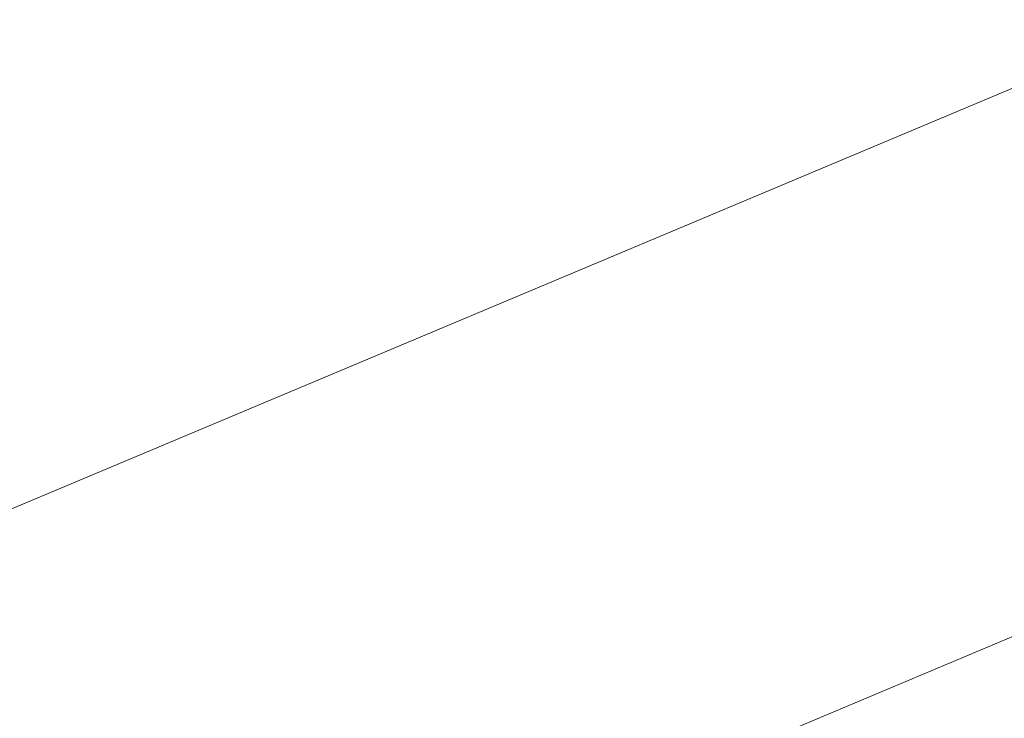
# Model space of a CAD drawing. Extents: x 1620613 to 1693141, y 557269 to 607790.
# Tile 345 of 656: x 1620816.38 to 1620818.53, y 607312.36 to 607313.89. Entities that reach past the tile are written whole.
import ezdxf

# ---------------------------------------------------------------- set-up
doc = ezdxf.new("R2010")
doc.units = 0
doc.header["$LTSCALE"] = 10
doc.header["$MEASUREMENT"] = 0
doc.linetypes.add('DGN Style 2', pattern=[7.346996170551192, 4.408197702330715, -2.938798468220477])
doc.linetypes.add('DGN Style 3', pattern=[10.28579463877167, 7.346996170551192, -2.938798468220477])
doc.layers.add('DT_X_Contour_Minor', color=136, linetype='DGN Style 3', lineweight=0)
doc.layers.add('SV_X_Top_of_Bank', color=97, linetype='DGN Style 2', lineweight=0)

# ---------------------------------------------------------------- blocks, each defined once
blk = doc.blocks.new('*U1004')
at = {"layer": 'DT_X_Contour_Minor', "transparency": 33554559, "flags": 128}
for points, elevation in [([(-26.4221577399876, 51.95833175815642), (-27.71982852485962, 51.03469212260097), (-27.97437398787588, 50.85364810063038), (-28.18186575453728, 50.70636159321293), (-28.34230382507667, 50.59283259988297), (-28.4556881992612, 50.51306112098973), (-28.69530826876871, 50.34534719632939), (-28.85981133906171, 50.20753661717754), (-29.17360549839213, 49.91989032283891), (-29.63669074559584, 49.48240831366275), (-30.24906708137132, 48.8950905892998), (-32.08112542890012, 47.12912903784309), (-32.72328845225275, 46.49489483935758), (-33.27573376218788, 45.91666340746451), (-33.73846135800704, 45.39443474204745), (-34.11147124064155, 44.92820884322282), (-34.98654064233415, 43.75961013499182), (-35.37127004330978, 43.30610329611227), (-35.86915619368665, 42.82203181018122), (-36.48019909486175, 42.30739567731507), (-37.20439874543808, 41.76219489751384), (-39.28647348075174, 40.2675732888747), (-39.98611710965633, 39.74158006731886), (-40.52349194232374, 39.28456660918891), (-40.89859798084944, 38.89653291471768), (-41.11143522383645, 38.57747898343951), (-41.46264281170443, 37.81864151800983), (-41.56407973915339, 37.53517833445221), (-41.60498482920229, 37.25391688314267), (-41.58535808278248, 36.97485716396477), (-41.50519949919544, 36.69799917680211), (-40.98988515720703, 35.41113261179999), (-41.36458870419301, 35.2114997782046), (-41.40116681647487, 35.18857666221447), (-41.35031391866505, 35.20536424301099), (-41.21203001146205, 35.26186252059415), (-40.98631509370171, 35.35807149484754), (-40.26783396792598, 35.66757635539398), (-40.02239461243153, 35.74966068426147), (-39.8249373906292, 35.76378502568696), (-39.6754623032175, 35.70994937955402), (-39.57396934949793, 35.58815374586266), (-39.36729765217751, 35.17275207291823), (-39.29846415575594, 35.03223562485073), (-39.24696743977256, 34.92223753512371), (-39.21280750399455, 34.84275780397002), (-39.19598434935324, 34.79379643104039), (-39.17423830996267, 34.70392391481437), (-39.19917079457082, 34.65937235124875), (-39.29027777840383, 34.59312204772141), (-39.44755926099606, 34.50517300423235), (-39.67101524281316, 34.39552522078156), (-40.35513052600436, 34.07419947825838), (-40.58325396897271, 33.96678022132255), (-40.75453783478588, 33.8855167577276), (-40.86898212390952, 33.83040908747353), (-40.92658683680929, 33.80145721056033), (-41.00441330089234, 33.7591265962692), (-41.04055930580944, 33.73462800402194), (-41.09062747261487, 33.69288018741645), (-41.15461780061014, 33.63388314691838), (-41.2325302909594, 33.55763688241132), (-41.45885981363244, 33.33131454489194), (-41.55081032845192, 33.24771939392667), (-41.65691473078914, 33.16667569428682), (-41.77717302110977, 33.08818344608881), (-41.91158519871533, 33.01224264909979), (-42.28888952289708, 32.81313579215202), (-42.41095057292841, 32.74687478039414), (-42.49415548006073, 32.69742188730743), (-42.53850424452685, 32.66477711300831), (-42.54399686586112, 32.64894045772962), (-42.50683566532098, 32.62912020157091), (-42.53423417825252, 32.60898901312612), (-42.64430061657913, 32.56346063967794), (-42.83703498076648, 32.49253508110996), (-43.11243727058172, 32.39621233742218), (-43.95706727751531, 32.10548877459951), (-44.25215094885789, 32.00285932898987), (-44.50392945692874, 31.91301366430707), (-44.71240280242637, 31.83595178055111), (-44.8775709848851, 31.77167367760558), (-45.26027925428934, 31.61731044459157), (-45.38764896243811, 31.56564027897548), (-45.48272688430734, 31.5264022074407), (-45.54551302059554, 31.49959622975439), (-45.5760073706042, 31.48522234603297), (-45.61426992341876, 31.46346811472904), (-45.66447487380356, 31.43806682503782), (-45.78639281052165, 31.37817862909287), (-45.98002373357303, 31.28380352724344), (-46.24536764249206, 31.15494151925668), (-47.04856871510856, 30.7653269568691), (-47.38836151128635, 30.6047740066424), (-47.80533909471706, 30.41532607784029), (-48.29950146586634, 30.19698317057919), (-48.87084862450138, 29.94974528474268), (-50.49735409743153, 29.25191761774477), (-51.13303793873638, 28.97905882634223), (-51.8202103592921, 28.68385320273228), (-52.55887135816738, 28.3663007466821), (-53.3490209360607, 28.02640145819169), (-55.52473791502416, 27.09020757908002), (-56.49371372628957, 26.66848666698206), (-57.76885342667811, 26.10546933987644), (-59.35015701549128, 25.40115559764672), (-61.23762449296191, 24.55554544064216), (-66.6790896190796, 22.11218980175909), (-68.57485017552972, 21.26142299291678), (-70.18103300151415, 20.54163929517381), (-71.49763809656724, 19.95283870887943), (-72.52466546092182, 19.49502123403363), (-74.8773014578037, 18.44881878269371), (-75.91999211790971, 17.98397094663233), (-77.28358709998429, 17.37407927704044), (-78.96808640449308, 16.61914377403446), (-80.97349003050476, 15.71916443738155), (-86.74910546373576, 13.12582776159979), (-88.72374219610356, 12.23877836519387), (-90.31594081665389, 11.52263268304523), (-91.52570132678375, 10.97739071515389), (-92.3530237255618, 10.60305246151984), (-94.04929930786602, 9.832688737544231), (-94.68466071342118, 9.54443124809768), (-95.31853824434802, 9.257431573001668), (-95.95093189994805, 8.971689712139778), (-96.58184168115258, 8.687205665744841), (-98.26228926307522, 7.930258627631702), (-98.89682115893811, 7.644555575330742), (-99.54008116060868, 7.355156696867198), (-100.1920692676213, 7.06206199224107), (-100.8527854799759, 6.765271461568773), (-102.6263328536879, 5.968902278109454), (-103.2449727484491, 5.690073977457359), (-103.7707319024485, 5.450865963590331), (-104.2036103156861, 5.251278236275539), (-104.5436079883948, 5.091310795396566), (-105.3264274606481, 4.717558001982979), (-105.6287788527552, 4.573821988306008), (-105.9487184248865, 4.422928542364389), (-106.2862461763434, 4.264877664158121), (-106.6413621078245, 4.099669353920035), (-107.6117888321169, 3.649570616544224), (-107.9746458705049, 3.481720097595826), (-108.3353969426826, 3.315742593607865), (-108.6940420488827, 3.151638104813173), (-109.0505811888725, 2.989406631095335), (-109.9985442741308, 2.55928672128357), (-110.3086120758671, 2.420033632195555), (-110.5278431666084, 2.324864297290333), (-110.6562375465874, 2.273778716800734), (-110.6937952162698, 2.266776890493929), (-110.6728333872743, 2.306883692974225), (-110.6862926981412, 2.310373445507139), (-110.7423920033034, 2.290762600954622), (-110.8411313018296, 2.24805115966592), (-110.9825105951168, 2.182239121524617), (-111.4163753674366, 1.975939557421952), (-111.5617474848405, 1.90787255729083), (-111.6724652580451, 1.858396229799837), (-111.7485286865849, 1.827510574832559), (-111.7899377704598, 1.815215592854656), (-111.8541562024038, 1.807216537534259), (-111.8952114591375, 1.794595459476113), (-111.9702134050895, 1.76273151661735), (-112.0791620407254, 1.71162470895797), (-112.2220573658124, 1.641275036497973), (-112.6483738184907, 1.428018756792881), (-112.8175543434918, 1.34328058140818), (-113.0053585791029, 1.249008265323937), (-113.2117865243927, 1.145201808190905), (-113.4368381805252, 1.031861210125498), (-114.0618075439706, 0.7169074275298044), (-114.2700324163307, 0.618599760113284), (-114.4259800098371, 0.5598920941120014), (-114.5296503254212, 0.5407844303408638), (-114.5810433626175, 0.5612767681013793), (-114.6483884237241, 0.6687230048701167), (-114.6723631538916, 0.7065127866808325), (-114.6937785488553, 0.7392974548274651), (-114.7126346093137, 0.7670770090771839), (-114.7289313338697, 0.7898514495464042), (-114.799010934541, 0.884453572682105), (-115.0863380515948, 0.9425401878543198), (-115.1710306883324, 0.9323459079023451), (-115.3019684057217, 0.8768688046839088), (-115.4791512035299, 0.7761088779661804), (-115.702579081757, 0.6300661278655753), (-116.3600468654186, 0.180241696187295), (-116.6101513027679, -0.01975269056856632), (-116.8673637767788, -0.2823675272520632), (-117.131684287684, -0.6076028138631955), (-117.4031128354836, -0.995458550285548), (-118.1363996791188, -2.11323444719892), (-118.4312717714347, -2.533009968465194), (-118.765922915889, -2.954004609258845), (-119.1403531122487, -3.376218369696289), (-119.5545623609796, -3.79965124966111), (-120.712159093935, -4.930431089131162), (-121.2576473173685, -5.398751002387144), (-122.025914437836, -5.955625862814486), (-123.0169604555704, -6.601055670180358), (-124.2307853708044, -7.33504042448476), (-127.7646903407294, -9.410406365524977), (-129.0504631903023, -10.16678530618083), (-130.2573530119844, -10.87939767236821), (-131.3853598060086, -11.54824346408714), (-132.4344835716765, -12.17332268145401), (-135.1269695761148, -13.78184516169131), (-136.0246570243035, -14.31878836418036), (-136.6983548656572, -14.72322611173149), (-137.1480630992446, -14.99515840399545), (-137.3737817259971, -15.13458524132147), (-137.677045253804, -15.32971620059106), (-137.9974270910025, -15.53586171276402), (-138.7311249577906, -16.00795002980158), (-139.8781388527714, -16.74598115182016), (-141.4384687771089, -17.74995507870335), (-146.1504366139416, -20.78180929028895), (-147.8899061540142, -21.88109677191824), (-149.5743388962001, -22.90506855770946), (-151.2037348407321, -23.85372464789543), (-152.7780939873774, -24.72706504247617), (-156.9030026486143, -26.95555183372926), (-158.2580997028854, -27.68774060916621), (-159.2297093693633, -28.21294184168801), (-159.8178316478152, -28.53115553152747), (-160.0224665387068, -28.64238167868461), (-160.0568430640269, -28.66300134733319), (-160.0893978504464, -28.68125328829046), (-160.1612798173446, -28.72054435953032), (-160.2724889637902, -28.78087456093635), (-160.4230252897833, -28.8622438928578), (-160.8768917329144, -29.10728095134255), (-161.2334875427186, -29.31818412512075), (-161.9628751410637, -29.7671158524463), (-163.0650545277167, -30.45407613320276), (-164.540025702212, -31.3790649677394), (-168.9703378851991, -34.16307326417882), (-170.4930653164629, -35.11789278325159), (-171.7385134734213, -35.89434511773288), (-172.7066823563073, -36.49243026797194), (-173.3975719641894, -36.91214823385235), (-174.8702385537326, -37.79357323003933), (-175.577311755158, -38.18167739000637), (-176.5940314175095, -38.68492112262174), (-177.9203975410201, -39.30330442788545), (-179.5564101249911, -40.0368273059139), (-184.331972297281, -42.14640774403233), (-185.9600141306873, -42.86267835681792), (-187.2624680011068, -43.4293048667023), (-188.2393339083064, -43.84628727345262), (-188.890611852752, -44.11362557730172), (-190.1932357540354, -44.62700225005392), (-190.8766222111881, -44.90431178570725), (-191.9498136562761, -45.35120788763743), (-193.4128100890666, -45.9676905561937), (-195.265611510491, -46.75375979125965), (-200.7261552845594, -49.0760598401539), (-202.5265453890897, -49.8416973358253), (-203.8323078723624, -50.39688478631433), (-204.6434427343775, -50.74162219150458), (-204.9599499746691, -50.87590955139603), (-205.1444657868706, -50.9534091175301), (-205.4094279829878, -51.06469744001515), (-206.0659277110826, -51.34043773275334), (-207.1139649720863, -51.78062999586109), (-208.5535397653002, -52.38527422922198), (-212.9144559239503, -54.21692814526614), (-214.4953707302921, -54.87517555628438), (-215.9674280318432, -55.47617735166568), (-217.3306278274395, -56.01993353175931), (-218.5849701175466, -56.50644409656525), (-221.7847395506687, -57.72747811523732), (-222.8509311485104, -58.13458622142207), (-223.6496788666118, -58.44013502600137), (-224.1809827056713, -58.64412452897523), (-224.4448426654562, -58.74655473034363), (-224.7918773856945, -58.88428953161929), (-225.0772514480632, -58.99538952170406), (-225.673097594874, -59.22538839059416), (-226.5794158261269, -59.57428613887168), (-227.796206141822, -60.04208276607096), (-231.4549430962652, -61.44807227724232), (-232.9376689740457, -62.02218422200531), (-234.6417938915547, -62.69002792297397), (-236.5673178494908, -63.4516033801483), (-238.7142408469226, -64.3069105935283), (-244.7345675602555, -66.71270550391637), (-246.739514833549, -67.51349833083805), (-248.2391116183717, -68.111530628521), (-249.2333579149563, -68.50680239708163), (-249.72225372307, -68.69931363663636), (-250.3521752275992, -68.94232956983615), (-250.7275681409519, -69.0684500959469), (-251.3813057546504, -69.26454972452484), (-252.313388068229, -69.53062845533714), (-253.523815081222, -69.86668628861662), (-257.1227467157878, -70.85614598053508), (-258.6074759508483, -71.22436795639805), (-260.3624649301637, -71.58693911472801), (-262.3877136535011, -71.94385945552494), (-264.6832221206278, -72.2951289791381), (-271.1649243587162, -73.22431328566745), (-272.2743608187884, -73.87685941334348), (-270.7413935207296, -75.13760956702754), (-266.5660224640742, -77.00656374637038), (-259.7482476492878, -79.48372195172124), (-238.0443097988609, -86.90041586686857), (-230.9031500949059, -89.32110521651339), (-225.7576243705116, -91.02065282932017), (-222.6077326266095, -91.99905870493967), (-221.453474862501, -92.2563228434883), (-221.0362994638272, -91.98083823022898), (-220.7937196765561, -91.94951449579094), (-220.3788618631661, -92.06215675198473), (-219.7917260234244, -92.31876499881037), (-219.0323121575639, -92.71933923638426), (-216.7775044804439, -93.9794918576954), (-215.9991035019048, -94.38683808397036), (-215.3550063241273, -94.66376229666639), (-214.8452129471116, -94.81026449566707), (-214.4697233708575, -94.82634468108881), (-213.0308142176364, -94.59706751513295), (-209.0644522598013, -93.2959824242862), (-208.0970566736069, -93.20292095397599), (-206.8947393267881, -93.48134443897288), (-205.4575002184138, -94.13125287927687), (-203.7853393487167, -95.15264627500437), (-199.0130146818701, -98.3716752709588), (-197.5992905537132, -99.25004037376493), (-196.9373616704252, -99.47086393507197), (-197.0272280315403, -99.03414595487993), (-197.8688896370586, -97.93988643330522), (-201.1157142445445, -94.14513898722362), (-202.1445991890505, -92.86694454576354), (-202.7961355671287, -91.87842180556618), (-203.0703233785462, -91.1795707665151), (-202.9671626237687, -90.77039142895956), (-201.6052657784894, -89.53678849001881), (-196.2946542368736, -87.53550001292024), (-195.1693159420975, -87.08935588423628), (-194.06927743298, -86.60861856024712), (-192.994538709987, -86.09328804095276), (-191.9450997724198, -85.54336432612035), (-189.1803289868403, -84.0307768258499), (-188.1064418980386, -83.47586562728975), (-186.9583587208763, -82.94557265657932), (-185.7360794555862, -82.43989791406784), (-184.4396041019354, -81.9588413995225), (-180.8834083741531, -80.70884833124), (-179.6824118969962, -80.28517202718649), (-178.7465692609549, -79.95163791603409), (-178.0758804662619, -79.70824599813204), (-177.6703455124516, -79.55499627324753), (-176.9424574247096, -79.26651993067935), (-176.675729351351, -79.16141957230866), (-176.4214611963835, -79.06247575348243), (-176.1796529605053, -78.96968847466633), (-175.9503046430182, -78.88305773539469), (-175.3553223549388, -78.6602511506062), (-174.762106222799, -78.4298333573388), (-173.4286945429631, -77.90568491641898), (-171.3550873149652, -77.08780582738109), (-168.5412845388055, -75.9761960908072), (-160.0508830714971, -72.6202625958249), (-157.2561313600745, -71.51578799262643), (-155.2396773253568, -70.71931430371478), (-154.001520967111, -70.2308415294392), (-153.5416622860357, -70.0503696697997), (-153.3531027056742, -69.97977926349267), (-153.2682810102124, -69.9421778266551), (-153.155235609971, -69.88231632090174), (-153.0139665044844, -69.800194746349), (-152.8444736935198, -69.69581310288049), (-152.3548612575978, -69.38778196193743), (-152.1645990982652, -69.27370018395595), (-151.9610219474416, -69.16247820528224), (-151.74412980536, -69.05411602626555), (-151.5139226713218, -68.94861364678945), (-150.8822836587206, -68.6710870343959), (-150.2915771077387, -68.4260573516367), (-148.9931867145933, -67.89911326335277), (-146.9871124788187, -67.09025476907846), (-144.2733544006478, -65.99948186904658), (-136.0930877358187, -62.71486826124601), (-133.3686395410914, -61.62607873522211), (-131.3304949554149, -60.82317036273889), (-129.9786539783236, -60.30614314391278), (-129.313116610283, -60.07499707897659), (-128.4534217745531, -59.83978244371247), (-128.1407040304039, -59.72982814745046), (-127.8473219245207, -59.57637623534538), (-127.573275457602, -59.3794267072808), (-127.3185646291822, -59.13897956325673), (-126.1750305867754, -57.91539845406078), (-125.6638016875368, -57.54778814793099), (-125.5201019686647, -57.45771540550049), (-125.3081009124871, -57.34504445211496), (-125.027798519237, -57.20977528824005), (-124.67919478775, -57.05190791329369), (-123.658516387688, -56.60079729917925), (-123.3162236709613, -56.45018668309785), (-123.0548543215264, -56.33668779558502), (-122.8744083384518, -56.26030063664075), (-122.774885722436, -56.22102520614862), (-122.6173899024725, -56.16577302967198), (-122.578404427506, -56.13100091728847), (-122.5795698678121, -56.06812371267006), (-122.6208862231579, -55.97714141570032), (-122.702353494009, -55.85805402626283), (-123.176219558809, -55.23673432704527), (-123.2689925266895, -55.26020671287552), (-123.27880088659, -55.26118479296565), (-123.2684661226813, -55.25405943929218), (-123.2379882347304, -55.2388306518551), (-123.1873672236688, -55.21549843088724), (-123.0255203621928, -55.14247459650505), (-122.9375661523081, -55.10604744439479), (-122.7950886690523, -55.05153386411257), (-122.5980879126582, -54.97893385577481), (-122.3465638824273, -54.88824741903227), (-121.6031354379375, -54.62230168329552), (-121.3172286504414, -54.51236278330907), (-121.0170796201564, -54.38200538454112), (-120.7026883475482, -54.2312294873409), (-120.3740548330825, -54.06003509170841), (-119.4787091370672, -53.57629203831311), (-119.1806481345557, -53.41567858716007), (-118.9579743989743, -53.29664552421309), (-118.8106879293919, -53.2191928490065), (-118.7387887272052, -53.18332056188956), (-118.6475738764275, -53.14310164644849), (-118.5940182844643, -53.11962995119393), (-118.5017626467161, -53.07937905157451), (-118.370806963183, -53.02234894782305), (-118.2011512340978, -52.94853963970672), (-117.697135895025, -52.72934254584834), (-117.5315163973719, -52.65704004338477), (-117.4126694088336, -52.60453035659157), (-117.3405949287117, -52.57181348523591), (-117.3152929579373, -52.5588894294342), (-117.3101843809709, -52.55081570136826), (-117.2631252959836, -52.52895948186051), (-117.1257794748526, -52.46944611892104), (-116.8981469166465, -52.37227561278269), (-116.5802276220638, -52.23744796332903), (-115.6120605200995, -51.82769804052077), (-115.2194286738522, -51.65870471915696), (-114.7676584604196, -51.45903719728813), (-114.2567498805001, -51.22869547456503), (-113.6867029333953, -50.96767955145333), (-112.0877265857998, -50.23073815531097), (-111.4670962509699, -49.94613143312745), (-110.8044375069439, -49.64501731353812), (-110.0997503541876, -49.32739579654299), (-109.3530347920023, -48.99326688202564), (-107.3057554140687, -48.08024658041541), (-106.5441058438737, -47.74109617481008), (-105.794616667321, -47.40841018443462), (-105.0572878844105, -47.08218860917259), (-104.3321194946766, -46.76243144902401), (-102.4145509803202, -45.91836490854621), (-101.5012583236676, -45.51471419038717), (-100.1995567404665, -44.93681194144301), (-98.50944623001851, -44.18465816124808), (-96.43092679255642, -43.25825285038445), (-90.37032972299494, -40.55550331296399), (-88.25751306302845, -39.61251305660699), (-86.46451088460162, -38.81060444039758), (-84.9913231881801, -38.14977746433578), (-83.8379499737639, -37.63003212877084), (-81.18870737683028, -36.43215342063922), (-80.25277914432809, -36.00904832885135), (-79.43192639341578, -35.63814208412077), (-78.72614912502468, -35.31943468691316), (-78.13544733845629, -35.05292613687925), (-76.71367655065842, -34.4118351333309), (-75.96444420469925, -34.0753918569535), (-74.78307525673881, -33.54688028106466), (-73.16956970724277, -32.82630040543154), (-71.1239275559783, -31.91365223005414), (-65.0926996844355, -29.22383269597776), (-63.05558418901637, -28.31482348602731), (-61.46765860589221, -27.60516050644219), (-60.32892293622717, -27.09484375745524), (-59.63937717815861, -26.78387323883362), (-58.39950837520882, -26.22041349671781), (-57.97896558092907, -26.02894983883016), (-57.64723880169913, -25.8771536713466), (-57.40432803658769, -25.7650249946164), (-57.25023328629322, -25.69256380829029), (-56.95773530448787, -25.55222396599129), (-56.81331861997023, -25.48196517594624), (-56.59944205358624, -25.37644368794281), (-56.31610560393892, -25.23565950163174), (-55.96330927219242, -25.05961261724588), (-54.92990587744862, -24.54313732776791), (-54.55293985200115, -24.35628810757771), (-54.19709432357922, -24.18309691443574), (-53.86236929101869, -24.02356374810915), (-53.54876475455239, -23.87768860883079), (-52.74064665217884, -23.50689893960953), (-52.47525161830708, -23.38610528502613), (-52.28515509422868, -23.30181657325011), (-52.17035707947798, -23.25403280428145), (-52.13085757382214, -23.24275397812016), (-52.12592357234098, -23.26135036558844), (-52.10117963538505, -23.25621700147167), (-52.03064832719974, -23.22686961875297), (-51.91432964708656, -23.17330821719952), (-51.75222359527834, -23.09553279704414), (-51.25889096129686, -22.85584631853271), (-51.05811752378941, -22.75836918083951), (-50.82579668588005, -22.64570262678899), (-50.56192844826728, -22.51784665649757), (-50.2665128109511, -22.37480126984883), (-49.43667457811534, -21.97309435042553), (-49.17018562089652, -21.84487856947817), (-48.99309742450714, -21.7615114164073), (-48.90540998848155, -21.72299289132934), (-48.90712331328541, -21.72932299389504), (-49.03089319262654, -21.80600143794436), (-49.05063169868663, -21.82155339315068), (-49.01701980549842, -21.81070042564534), (-48.93005751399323, -21.77344253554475), (-48.7897448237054, -21.70977972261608), (-48.34444378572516, -21.50480565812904), (-48.17551681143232, -21.45221952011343), (-48.00271166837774, -21.44819165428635), (-47.82602835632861, -21.49272206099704), (-47.64546687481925, -21.58581074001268), (-46.7937975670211, -22.13352721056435), (-42.2364000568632, -18.93331495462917), (-41.3104534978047, -18.22286632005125), (-40.48578418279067, -17.46303995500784), (-39.76239211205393, -16.65383585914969), (-39.140277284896, -15.79525403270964), (-37.61634073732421, -13.43986552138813), (-37.04584322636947, -12.63717082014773), (-36.47730310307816, -11.99562810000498), (-35.91072036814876, -11.51523736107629), (-35.34609502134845, -11.19599860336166), (-33.84303728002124, -10.55956455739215), (-33.33886044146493, -10.34608286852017), (-32.95362323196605, -10.18296333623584), (-32.68732565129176, -10.07020596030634), (-32.53996769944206, -10.00781074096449), (-32.30559933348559, -9.908573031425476), (-31.90467404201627, -9.634235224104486), (-30.87767444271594, -8.885650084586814), (-29.22460053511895, -7.662817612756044), (-26.9454523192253, -5.96573780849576), (-20.03295799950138, -0.8078618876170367), (-17.72287080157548, 0.9096714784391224), (-15.97697994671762, 2.193864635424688), (-14.79528543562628, 3.044717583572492), (-14.17778726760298, 3.462230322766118), (-13.28338727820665, 3.997810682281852), (-12.96057946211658, 4.195819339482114), (-12.66295600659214, 4.388160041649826), (-12.39051691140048, 4.574832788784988), (-12.14326217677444, 4.75583758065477), (-11.51749536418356, 5.230959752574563), (-11.00479138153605, 5.565659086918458), (-9.93600454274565, 6.213415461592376), (-8.311134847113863, 7.174228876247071), (-6.130182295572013, 8.448099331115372), (0.4271349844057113, 12.26249659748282), (2.594258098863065, 13.52337980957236), (4.177639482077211, 14.44523149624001), (5.177279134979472, 15.02805165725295), (5.593177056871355, 15.27184029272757), (5.923915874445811, 15.46990128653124), (6.12780222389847, 15.59505155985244), (6.49140715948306, 15.82195663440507), (7.014730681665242, 16.15061651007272), (7.697772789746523, 16.58103118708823), (11.25797932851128, 18.82706088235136), (20.18971190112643, 20.77616461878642), (21.90178052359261, 21.057118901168), (23.21010100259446, 21.06465157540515), (24.11467333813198, 20.7987626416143), (24.61549753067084, 20.25945209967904), (26.01059809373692, 17.10468581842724)], 2.200041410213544), ([(-28.66335585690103, 51.7220972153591), (-29.30004596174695, 51.26892201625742), (-29.42493632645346, 51.18009445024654), (-29.52674023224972, 51.10782969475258), (-29.60545768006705, 51.05212774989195), (-29.66108866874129, 51.01298861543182), (-29.77865602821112, 50.93070133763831), (-29.85936793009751, 50.86308585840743), (-30.01332811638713, 50.72195487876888), (-30.24053658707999, 50.50730839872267), (-30.54099334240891, 50.21914641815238), (-31.4398757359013, 49.35269380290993), (-31.75494705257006, 49.04151269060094), (-32.02599920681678, 48.7578088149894), (-32.25303219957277, 48.50158217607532), (-32.43604603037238, 48.27283277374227), (-32.86539069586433, 47.69947068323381), (-33.16645912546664, 47.39634373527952), (-33.74765591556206, 46.91698445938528), (-34.60898106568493, 46.26139285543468), (-35.75043457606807, 45.42956892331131), (-39.16781508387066, 42.9763953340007), (-40.31616411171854, 42.11306466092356), (-41.19817581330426, 41.36295283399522), (-41.81385018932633, 40.72605985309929), (-42.16318723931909, 40.20238571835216), (-42.73963627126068, 38.95687982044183), (-42.90612817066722, 38.49162199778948), (-42.97326709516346, 38.02997795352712), (-42.94105304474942, 37.57194768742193), (-42.8094860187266, 37.1175311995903), (-41.96368295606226, 35.00535307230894), (-42.23085186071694, 34.86301205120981), (-42.26887846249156, 34.84078360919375), (-42.26845730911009, 34.83510157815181), (-42.22958840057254, 34.84596595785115), (-42.15227173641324, 34.87337674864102), (-41.70174920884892, 35.03990206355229), (-41.55750328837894, 34.74459908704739), (-41.52192420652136, 34.67397008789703), (-41.47700664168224, 34.58864150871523), (-41.4227505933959, 34.48861334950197), (-41.35915606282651, 34.37388561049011), (-41.04059179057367, 33.80419047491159), (-41.33739384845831, 33.50739783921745), (-41.41715527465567, 33.43902560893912), (-41.52923867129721, 33.36110576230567), (-41.67364403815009, 33.27363829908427), (-41.85037137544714, 33.17662321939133), (-42.36474023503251, 32.90518618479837), (-42.53114278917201, 32.8148543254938), (-42.64457380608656, 32.7474365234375), (-42.70503328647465, 32.70293277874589), (-42.71252122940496, 32.68134309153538), (-42.66186036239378, 32.65432266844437), (-42.67755569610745, 32.63433251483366), (-42.7626373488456, 32.59462737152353), (-42.91710532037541, 32.53520723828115), (-43.14095960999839, 32.45607211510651), (-43.83041947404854, 32.2187584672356), (-44.07882419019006, 32.13194548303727), (-44.30694344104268, 32.04949176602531), (-44.51477722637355, 31.9713973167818), (-44.70232554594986, 31.8976621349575), (-45.17540711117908, 31.70684733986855), (-45.33285409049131, 31.64297570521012), (-45.4503838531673, 31.59447189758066), (-45.52799640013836, 31.56133591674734), (-45.56569173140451, 31.54356776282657), (-45.61298965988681, 31.5166764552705), (-45.67505008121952, 31.48527686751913), (-45.82575790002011, 31.41124658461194), (-46.06511311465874, 31.29458560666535), (-46.39311572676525, 31.1352939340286), (-47.38598588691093, 30.65367521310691), (-47.77893061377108, 30.46683042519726), (-48.21311217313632, 30.26751010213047), (-48.68853056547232, 30.05571424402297), (-49.20518579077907, 29.83144285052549), (-50.63791550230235, 29.21675175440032), (-51.19786635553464, 28.97640033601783), (-51.80317163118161, 28.71636440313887), (-52.45383132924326, 28.4366439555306), (-53.14984545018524, 28.13723899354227), (-55.06635566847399, 27.31257974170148), (-55.97075848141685, 26.91826044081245), (-57.24658425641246, 26.35379697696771), (-58.89383299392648, 25.61918935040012), (-60.91250469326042, 24.71443756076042), (-66.79085984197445, 22.07490723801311), (-68.81696076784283, 21.16555793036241), (-70.48649718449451, 20.41715774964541), (-71.79946909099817, 19.8297066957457), (-72.75587648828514, 19.40320476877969), (-74.83087686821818, 18.4804651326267), (-75.80085483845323, 18.04787272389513), (-77.15453846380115, 17.44215022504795), (-78.89192774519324, 16.66329763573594), (-81.01302268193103, 15.71131495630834), (-87.18088338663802, 12.94185435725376), (-89.27493008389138, 12.00123585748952), (-90.93117464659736, 11.25647580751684), (-92.14961707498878, 10.70757420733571), (-92.93025736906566, 10.35453105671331), (-94.42822864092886, 9.674227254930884), (-94.98931266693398, 9.419668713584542), (-95.5490862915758, 9.16622094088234), (-96.10754951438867, 8.913883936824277), (-96.66470233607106, 8.662657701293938), (-98.14869599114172, 7.994202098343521), (-98.72580298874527, 7.734375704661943), (-99.34412873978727, 7.456238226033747), (-100.0036732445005, 7.159789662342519), (-100.7044365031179, 6.845030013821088), (-102.6280968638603, 5.981256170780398), (-103.2917161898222, 5.682352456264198), (-103.8398288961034, 5.433471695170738), (-104.2724349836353, 5.234613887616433), (-104.5895344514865, 5.085779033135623), (-105.281124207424, 4.755583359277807), (-105.5584339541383, 4.62387002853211), (-105.871670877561, 4.476376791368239), (-106.2208349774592, 4.313103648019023), (-106.6059262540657, 4.134050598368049), (-107.6807392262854, 3.635535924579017), (-108.0726961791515, 3.454136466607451), (-108.4424573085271, 3.283824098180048), (-108.7900226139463, 3.124598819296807), (-109.1153920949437, 2.976460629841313), (-109.9534496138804, 2.596208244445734), (-110.2272938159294, 2.473625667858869), (-110.4202832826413, 2.391067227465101), (-110.5324180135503, 2.348532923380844), (-110.5636980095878, 2.346022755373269), (-110.5393050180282, 2.392694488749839), (-110.5549674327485, 2.396755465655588), (-110.6202494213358, 2.37393459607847), (-110.7351509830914, 2.324231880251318), (-110.8996721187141, 2.247647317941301), (-111.4045545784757, 2.007579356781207), (-111.5737221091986, 1.9283707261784), (-111.7025628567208, 1.870795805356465), (-111.7910768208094, 1.834854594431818), (-111.8392640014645, 1.820547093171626), (-111.9139941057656, 1.811238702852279), (-111.961769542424, 1.796551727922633), (-112.049048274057, 1.759472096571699), (-112.1758303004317, 1.699999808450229), (-112.342115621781, 1.618134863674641), (-112.8382142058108, 1.369971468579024), (-113.0243978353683, 1.276749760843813), (-113.2108747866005, 1.183207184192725), (-113.3976450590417, 1.089343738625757), (-113.5847086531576, 0.9951594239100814), (-114.0839359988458, 0.7435734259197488), (-114.2528334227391, 0.6691401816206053), (-114.3851051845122, 0.6345299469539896), (-114.4807512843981, 0.6397427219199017), (-114.539771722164, 0.6847785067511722), (-114.6483253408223, 0.8579712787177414), (-114.6869702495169, 0.918884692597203), (-114.7214897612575, 0.9717303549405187), (-114.7518838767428, 1.016508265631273), (-114.7781525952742, 1.053218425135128), (-114.8911140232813, 1.205707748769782), (-115.3542570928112, 1.299337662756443), (-115.490773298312, 1.282905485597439), (-115.7018320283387, 1.193481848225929), (-115.9874332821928, 1.031066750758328), (-116.3475770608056, 0.7956601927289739), (-117.4073505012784, 0.07058742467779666), (-117.7788057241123, -0.2034798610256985), (-118.0983413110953, -0.4818771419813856), (-118.3659572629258, -0.7646044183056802), (-118.5816535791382, -1.051661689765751), (-119.0876175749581, -1.822921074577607), (-119.2910777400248, -2.112563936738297), (-119.5219852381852, -2.403047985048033), (-119.7803400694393, -2.6943732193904), (-120.0661422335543, -2.986539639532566), (-120.8648777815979, -3.766771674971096), (-121.3225887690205, -4.137671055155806), (-122.0966700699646, -4.665195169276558), (-123.1871216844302, -5.349344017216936), (-124.5939436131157, -6.190117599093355), (-128.767295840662, -8.641013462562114), (-130.2369261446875, -9.505103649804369), (-131.5158028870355, -10.25920231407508), (-132.6039260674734, -10.90330945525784), (-133.501295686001, -11.43742507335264), (-135.6399432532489, -12.71507802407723), (-136.3582963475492, -13.14499497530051), (-136.909369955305, -13.47650611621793), (-137.2931640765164, -13.70961144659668), (-137.5096787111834, -13.84431096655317), (-137.8640117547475, -14.07230193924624), (-138.2383458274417, -14.31316231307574), (-139.0955982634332, -14.86475020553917), (-140.4357690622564, -15.72706561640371), (-142.2588582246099, -16.90010854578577), (-147.7643204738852, -20.44252638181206), (-149.7222287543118, -21.68669164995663), (-151.4668569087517, -22.7623740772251), (-152.9982049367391, -23.66957366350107), (-154.3162728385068, -24.40829040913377), (-157.5467470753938, -26.15355794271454), (-158.6090805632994, -26.72762390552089), (-159.3732253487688, -27.14087114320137), (-159.8391814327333, -27.39329965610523), (-160.0069488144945, -27.48490944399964), (-160.05674356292, -27.51477724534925), (-160.0897382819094, -27.53356989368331), (-160.1513763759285, -27.56754698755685), (-160.2416578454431, -27.6167085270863), (-160.3605826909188, -27.68105451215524), (-160.7159067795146, -27.87288973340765), (-160.9950793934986, -28.03800213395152), (-161.5661041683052, -28.38946291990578), (-162.4289811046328, -28.92727209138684), (-163.5837102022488, -29.65142964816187), (-167.0521240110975, -31.83098098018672), (-168.3330390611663, -32.63164036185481), (-169.5744738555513, -33.39895500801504), (-170.7764283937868, -34.13292491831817), (-171.9389026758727, -34.83355009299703), (-174.9861937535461, -36.65742424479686), (-176.1557057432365, -37.33081155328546), (-177.3787734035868, -37.98306786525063), (-178.6553967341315, -38.61419318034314), (-179.9855757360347, -39.22418749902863), (-183.604127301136, -40.82266435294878), (-184.953786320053, -41.41113715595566), (-186.2888497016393, -41.97769792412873), (-187.6093174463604, -42.52234665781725), (-188.9151895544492, -43.04508335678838), (-192.378054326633, -44.40983184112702), (-193.6907164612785, -44.93266471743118), (-195.0315542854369, -45.47760198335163), (-196.4005677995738, -46.04464363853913), (-197.7977570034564, -46.6337896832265), (-201.5611624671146, -48.23431832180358), (-202.8068933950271, -48.76405462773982), (-203.7215320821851, -49.15286706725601), (-204.3050785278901, -49.4007556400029), (-204.557532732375, -49.50772034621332), (-204.7892876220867, -49.60506107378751), (-205.122084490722, -49.7448410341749), (-205.9466589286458, -50.09117536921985), (-207.2630109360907, -50.64406407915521), (-209.0711405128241, -51.40350716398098), (-214.5485228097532, -53.70409455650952), (-216.4640158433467, -54.50409027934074), (-218.1024582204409, -55.17863690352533), (-219.4638499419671, -55.72773442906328), (-220.5481910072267, -56.15138285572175), (-223.0703663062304, -57.11384652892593), (-223.9168219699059, -57.43714301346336), (-224.5645574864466, -57.68518471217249), (-225.0135728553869, -57.85797162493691), (-225.2638680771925, -57.95550375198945), (-225.6663618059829, -58.11524970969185), (-225.9325421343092, -58.21920330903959), (-226.429212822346, -58.41125463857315), (-227.1563738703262, -58.69140369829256), (-228.1140252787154, -59.05965048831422), (-230.9750828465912, -60.15910556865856), (-232.2341146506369, -60.64783893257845), (-233.8654168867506, -61.28944771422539), (-235.8689895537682, -62.08393191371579), (-238.244832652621, -63.03129153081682), (-245.0767748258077, -65.76141773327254), (-247.3358571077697, -66.66393429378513), (-248.9891473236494, -67.32388932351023), (-250.0366454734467, -67.74128282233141), (-250.4783515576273, -67.9161147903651), (-250.8485116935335, -68.05891799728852), (-251.1604747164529, -68.15815091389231), (-251.8187436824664, -68.34874725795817), (-252.8233185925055, -68.63070702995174), (-254.1741994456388, -69.00403022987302), (-258.2382896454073, -70.1213766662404), (-259.91491875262, -70.53719098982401), (-261.8967384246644, -70.9466241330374), (-264.1837486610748, -71.34967609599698), (-266.7759494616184, -71.74634687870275), (-274.0954056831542, -72.79562739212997), (-275.3482357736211, -73.53251449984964), (-273.6171338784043, -74.9562154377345), (-268.9020999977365, -77.06673020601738), (-261.203134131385, -79.86405880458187), (-236.6939825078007, -88.23935350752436), (-228.6428515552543, -90.981510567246), (-222.8713224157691, -92.92651071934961), (-219.3793950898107, -94.07435396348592), (-218.1670695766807, -94.42504030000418), (-217.9736706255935, -94.29732798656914), (-217.8612127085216, -94.28280657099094), (-217.6688881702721, -94.33502655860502), (-217.3966970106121, -94.45398794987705), (-217.0446392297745, -94.63969074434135), (-215.9993296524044, -95.22388673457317), (-215.6384696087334, -95.41272896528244), (-215.3398716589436, -95.54110866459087), (-215.1035358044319, -95.60902583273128), (-214.9294620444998, -95.61648046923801), (-214.2623960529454, -95.51018953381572), (-212.4236245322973, -94.90701760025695), (-211.3693692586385, -95.27248518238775), (-208.9946483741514, -96.62739018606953), (-205.2994618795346, -98.9717326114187), (-200.2838097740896, -102.305512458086), (-185.1481166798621, -112.5148419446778), (-180.6644119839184, -115.3006257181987), (-178.5650677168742, -116.0009799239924), (-178.8500838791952, -114.6159045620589), (-181.5194604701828, -111.1453996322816), (-191.8169452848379, -99.1101470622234), (-195.1750249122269, -95.14225500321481), (-197.5261501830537, -92.26501825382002), (-198.8703210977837, -90.47843681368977), (-199.2075376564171, -89.7825106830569), (-198.4316547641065, -89.0797177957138), (-195.4061593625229, -87.93956867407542), (-194.7024538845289, -87.65115346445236), (-193.8879783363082, -87.27454317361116), (-192.9627327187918, -86.8097378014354), (-191.9267170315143, -86.25673734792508), (-189.0163151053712, -84.6644760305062), (-187.885862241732, -84.08033551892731), (-186.6773050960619, -83.52210997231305), (-185.3906436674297, -82.98979939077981), (-184.0258779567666, -82.48340377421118), (-180.2823636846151, -81.167568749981), (-179.0181060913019, -80.7215757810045), (-178.0329690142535, -80.37047314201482), (-177.3269524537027, -80.11426083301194), (-176.9000564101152, -79.95293885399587), (-176.1338276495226, -79.64926735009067), (-175.8762315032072, -79.54731187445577), (-175.6781146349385, -79.46919907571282), (-175.5394770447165, -79.4149289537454), (-175.4603187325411, -79.3845015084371), (-175.3285356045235, -79.33515189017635), (-174.8662217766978, -79.15331559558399), (-173.5781176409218, -78.64481892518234), (-171.4642231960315, -77.80966187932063), (-168.5245384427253, -76.64784445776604), (-159.584325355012, -73.11411749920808), (-156.6458573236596, -71.9527562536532), (-154.5356130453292, -71.11896773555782), (-153.2535925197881, -70.61275194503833), (-152.7997957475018, -70.43410888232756), (-152.6939693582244, -70.39449101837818), (-152.6463643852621, -70.37338774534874), (-152.5829192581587, -70.33979132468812), (-152.503633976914, -70.2937017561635), (-152.408508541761, -70.23511903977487), (-152.1337205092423, -70.06224093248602), (-152.0269385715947, -69.99821415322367), (-151.9126837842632, -69.93579239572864), (-151.7909561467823, -69.87497566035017), (-151.6617556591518, -69.81576394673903), (-151.307257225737, -69.6600060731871), (-150.7865892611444, -69.44654054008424), (-149.4904591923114, -68.92296234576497), (-147.4188670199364, -68.08927149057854), (-144.5718127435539, -66.94546797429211), (-135.9457185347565, -63.48184171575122), (-133.0872926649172, -62.33768157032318), (-130.9815857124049, -61.50292082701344), (-129.6285976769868, -60.97755948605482), (-129.0283285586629, -60.76159754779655), (-128.4312361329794, -60.59823158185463), (-128.1976767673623, -60.5043540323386), (-127.9448179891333, -60.34524585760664), (-127.6726597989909, -60.12090705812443), (-127.3812021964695, -59.83133763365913), (-125.9760347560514, -58.32780886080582), (-125.8161657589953, -58.21285156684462), (-125.7512496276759, -58.17585428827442), (-125.6250165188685, -58.1141298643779), (-125.4374664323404, -58.02767829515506), (-125.1885993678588, -57.91649958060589), (-124.4431978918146, -57.58705348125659), (-124.1611560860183, -57.4587819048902), (-123.8740817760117, -57.32105175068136), (-123.5819749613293, -57.17386301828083), (-123.2848356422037, -57.01721570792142), (-122.485754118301, -56.5868781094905), (-122.2091005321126, -56.43948820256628), (-121.978450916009, -56.32007168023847), (-121.7938052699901, -56.2286285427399), (-121.6551635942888, -56.16515879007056), (-121.1155117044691, -55.93423784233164), (-120.8633052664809, -55.59544713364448), (-120.8215244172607, -55.51844386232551), (-120.8042703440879, -55.43263006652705), (-120.8115430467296, -55.33800574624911), (-120.843342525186, -55.23457090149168), (-120.9608435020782, -54.94699728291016), (-121.000999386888, -54.84809745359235), (-121.0333413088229, -54.767078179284), (-121.0578692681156, -54.70393946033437), (-121.0745832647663, -54.65868129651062), (-121.134349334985, -54.48919782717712), (-120.8391535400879, -54.3255671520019), (-120.7496332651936, -54.27642424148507), (-120.6075849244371, -54.19912294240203), (-120.4130085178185, -54.09366325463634), (-120.165904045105, -53.96004517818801), (-119.4369213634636, -53.56618578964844), (-119.1930260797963, -53.43487928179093), (-119.0080772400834, -53.33635429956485), (-118.8820748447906, -53.2706108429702), (-118.8150188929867, -53.23764891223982), (-118.7147982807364, -53.19345913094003), (-118.6559550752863, -53.16767004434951), (-118.5545909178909, -53.12344512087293), (-118.4107058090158, -53.06078436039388), (-118.2242997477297, -52.97968776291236), (-117.6705223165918, -52.73884905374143), (-117.4885509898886, -52.65940803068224), (-117.3579700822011, -52.60171399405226), (-117.278779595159, -52.56576694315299), (-117.2509795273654, -52.55156687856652), (-117.2453665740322, -52.54269602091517), (-117.2033268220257, -52.52277257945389), (-117.0814172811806, -52.4696553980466), (-116.879637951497, -52.38334447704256), (-116.597988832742, -52.26383981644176), (-115.7404314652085, -51.90090240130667), (-115.3795960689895, -51.74519667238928), (-114.9402579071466, -51.55028254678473), (-114.4224169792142, -51.316160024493), (-113.8260732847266, -51.04282910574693), (-112.1311530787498, -50.26166879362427), (-111.4732828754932, -49.95998472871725), (-110.7708624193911, -49.64080276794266), (-110.0238917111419, -49.30412291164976), (-109.2323707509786, -48.94994515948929), (-107.0622478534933, -47.98214062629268), (-106.2708308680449, -47.62965386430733), (-105.524172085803, -47.29804697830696), (-104.8222715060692, -46.98731996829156), (-104.1651291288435, -46.6974728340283), (-102.4724270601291, -45.95238697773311), (-101.6161663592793, -45.57374351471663), (-100.3169108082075, -44.99662751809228), (-98.57466040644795, -44.22103898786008), (-96.38941515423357, -43.2469779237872), (-89.97143468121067, -40.38485170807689), (-87.75575667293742, -39.39607936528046), (-85.9222080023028, -38.57635699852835), (-84.47078867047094, -37.92568460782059), (-83.4014986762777, -37.44406219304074), (-81.05956447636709, -36.38513572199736), (-80.23220259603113, -36.01111022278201), (-79.50656760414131, -35.68322857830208), (-78.88265950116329, -35.40149078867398), (-78.36047828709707, -35.16589685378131), (-77.10363090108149, -34.59917150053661), (-76.39172531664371, -34.27964198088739), (-75.1986441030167, -33.74609743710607), (-73.52438726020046, -32.99853786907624), (-71.36895478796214, -32.03696327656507), (-64.97956735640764, -29.18741099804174), (-62.83160034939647, -28.22902048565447), (-61.17973990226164, -27.49101315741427), (-60.02398601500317, -26.97338901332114), (-59.36433868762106, -26.67614805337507), (-58.26675456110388, -26.17734973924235), (-57.89447235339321, -26.00785803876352), (-57.60081382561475, -25.87348167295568), (-57.38577897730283, -25.77422064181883), (-57.24936780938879, -25.71007494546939), (-56.99043626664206, -25.58584020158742), (-56.85282068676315, -25.51876037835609), (-56.63417260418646, -25.41069696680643), (-56.33449201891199, -25.26164996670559), (-55.95377893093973, -25.07161937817), (-54.8305006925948, -24.51022635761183), (-54.42835901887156, -24.31061814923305), (-54.06439267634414, -24.13283828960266), (-53.73860166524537, -23.97688677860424), (-53.45098598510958, -23.84276361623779), (-52.73491127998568, -23.51420631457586), (-52.49968865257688, -23.40738071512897), (-52.33107679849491, -23.33332189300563), (-52.22907571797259, -23.2920298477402), (-52.19368541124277, -23.28350457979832), (-52.1881256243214, -23.30445956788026), (-52.1602433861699, -23.29867513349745), (-52.08076651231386, -23.26560558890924), (-51.94969500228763, -23.20525093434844), (-51.76702885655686, -23.11761116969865), (-51.21112628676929, -22.84752498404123), (-50.9964290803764, -22.74327124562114), (-50.76926438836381, -22.63307466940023), (-50.52963221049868, -22.5169352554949), (-50.27753254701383, -22.39485300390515), (-49.58864346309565, -22.06137654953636), (-49.37009269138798, -21.95659541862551), (-49.23110718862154, -21.89235936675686), (-49.17168695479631, -21.86866839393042), (-49.19183198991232, -21.88552250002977), (-49.35163910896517, -21.98452688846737), (-49.3771247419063, -22.00460700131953), (-49.33372630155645, -21.99059404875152), (-49.22144378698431, -21.94248803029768), (-49.04027719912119, -21.86028894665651), (-48.46532086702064, -21.59563396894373), (-48.25667408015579, -21.52164932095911), (-48.06195096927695, -21.49818661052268), (-47.88115153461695, -21.5252458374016), (-47.71427577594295, -21.6028270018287), (-47.28783865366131, -21.87707269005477), (-47.14352265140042, -21.97119530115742), (-47.03040248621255, -22.04787886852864), (-46.94847815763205, -22.10712339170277), (-46.89774966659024, -22.14892887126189), (-46.80406813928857, -22.23715809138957), (-46.77389289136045, -22.26847884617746), (-46.75362829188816, -22.29626919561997), (-46.74327434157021, -22.32052913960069), (-46.7428310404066, -22.34125867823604), (-46.76388714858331, -22.42975891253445), (-46.48259858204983, -22.47773711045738), (-46.3857663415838, -22.45273684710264), (-46.21582186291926, -22.35717397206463), (-45.97276514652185, -22.19104848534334), (-45.65659619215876, -21.95436038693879), (-44.71599599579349, -21.22910864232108), (-44.29573215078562, -20.9127490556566), (-43.74039076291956, -20.50760910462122), (-43.04997183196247, -20.01368878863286), (-42.22447535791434, -19.43098810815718), (-39.84304803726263, -17.75874580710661), (-39.00926831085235, -17.12909249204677), (-38.29399962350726, -16.49431427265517), (-37.6972419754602, -15.85441114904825), (-37.21899536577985, -15.20938312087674), (-36.10168579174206, -13.48247517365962), (-35.68341225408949, -12.89396085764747), (-35.26657382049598, -12.42359887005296), (-34.85117049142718, -12.07138921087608), (-34.4372022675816, -11.83733188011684), (-33.33520047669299, -11.37071543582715), (-32.96555148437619, -11.21419636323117), (-32.68310585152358, -11.09460147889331), (-32.48786357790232, -11.01193078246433), (-32.37982466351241, -10.96618427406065), (-32.20799203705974, -10.89342583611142), (-31.81004378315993, -10.61468690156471), (-30.74507349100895, -9.83303892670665), (-29.01308116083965, -8.548481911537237), (-26.61406679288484, -6.761015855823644), (-19.32733242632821, -1.323894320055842), (-16.91412359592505, 0.4734842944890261), (-15.13954787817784, 1.787778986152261), (-14.00360527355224, 2.618989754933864), (-13.50629578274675, 2.967116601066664), (-13.03164795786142, 3.251342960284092), (-12.84495030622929, 3.368106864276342), (-12.6408432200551, 3.505228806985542), (-12.41932669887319, 3.662708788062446), (-12.18040074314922, 3.840546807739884), (-11.520052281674, 4.341925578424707), (-11.00302574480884, 4.681154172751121), (-9.947207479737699, 5.322805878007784), (-8.352597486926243, 6.266880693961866), (-6.219195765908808, 7.513378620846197), (4.993859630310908, 14.0360228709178), (5.909814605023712, 14.30634518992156), (6.092026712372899, 14.36251355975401), (6.246110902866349, 14.41516624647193), (6.372067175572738, 14.46430325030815), (6.46989553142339, 14.50992457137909), (6.693267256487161, 14.62689385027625), (7.10172760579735, 14.73841521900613), (8.159579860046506, 14.98525236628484), (9.866824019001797, 15.36740529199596), (12.22346008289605, 15.88487399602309), (19.37367879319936, 17.44521157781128), (21.74557896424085, 17.89900309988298), (23.49861544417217, 18.09012447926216), (24.63278823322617, 18.01857571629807), (25.14809733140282, 17.68435681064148), (26.10885784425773, 15.51177158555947)], 2.600041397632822)]:
    blk.add_lwpolyline(points, dxfattribs=dict(at, elevation=elevation))

msp = doc.modelspace()

# ---------------------------------------------------------------- linework, layer by layer
at = {"layer": 'SV_X_Top_of_Bank', "extrusion": (0.007114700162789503, -0.05176716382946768, 0.9986338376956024), "elevation": -18855.21206843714, "flags": 128}
msp.add_lwpolyline([(1688341.399474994, 380495.2335694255), (1688359.531308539, 380495.7043637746), (1688370.463455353, 380498.0725351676), (1688395.572580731, 380506.740670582), (1688420.940108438, 380511.7574321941), (1688444.138128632, 380518.355338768), (1688467.22231404, 380528.7305743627), (1688491.262317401, 380540.2151339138), (1688508.535586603, 380545.2887184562), (1688513.5223003, 380548.4010002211), (1688516.051220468, 380548.1495454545), (1688520.39603739, 380549.3039635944), (1688525.368929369, 380551.0706712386)], dxfattribs=at)
at = {"layer": 'SV_X_Top_of_Bank', "extrusion": (0.04489057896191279, -0.1067836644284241, 0.9932683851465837), "elevation": 8952.639644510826, "flags": 128}
msp.add_lwpolyline([(1729619.200279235, -67683.47041249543), (1729610.048117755, -67689.2494116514), (1729593.286163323, -67692.1110974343), (1729566.643396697, -67690.50938442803), (1729551.852254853, -67691.88192179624), (1729536.554039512, -67691.83763185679), (1729515.835796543, -67695.68964613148), (1729501.149706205, -67697.72199223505), (1729469.279658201, -67698.3224800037)], dxfattribs=at)
at = {"layer": 'SV_X_Top_of_Bank', "extrusion": (0.168901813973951, -0.4467975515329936, 0.8785465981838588), "elevation": 3356.978483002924, "flags": 128}
msp.add_lwpolyline([(1730947.770607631, -3965.265990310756), (1730946.805849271, -3964.96904812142), (1730946.663359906, -3964.804005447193), (1730941.67030618, -3965.055207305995), (1730939.350192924, -3965.361981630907), (1730937.749893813, -3967.172645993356), (1730926.574366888, -3968.532772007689), (1730874.446998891, -3968.466137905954), (1730864.586120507, -3969.339779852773), (1730855.732144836, -3969.748913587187), (1730845.815665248, -3968.420788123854), (1730844.088985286, -3969.592587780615), (1730838.536446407, -3969.077424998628), (1730833.231231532, -3969.713117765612)], dxfattribs=at)

# ---------------------------------------------------------------- block references
at = {"layer": 'DT_X_Contour_Minor', "transparency": 33554559}
msp.add_blockref('*U1004', (1621028.060791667, 607365.3311666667, 1050.599958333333), dxfattribs=at)

doc.saveas('drawing.dxf')
